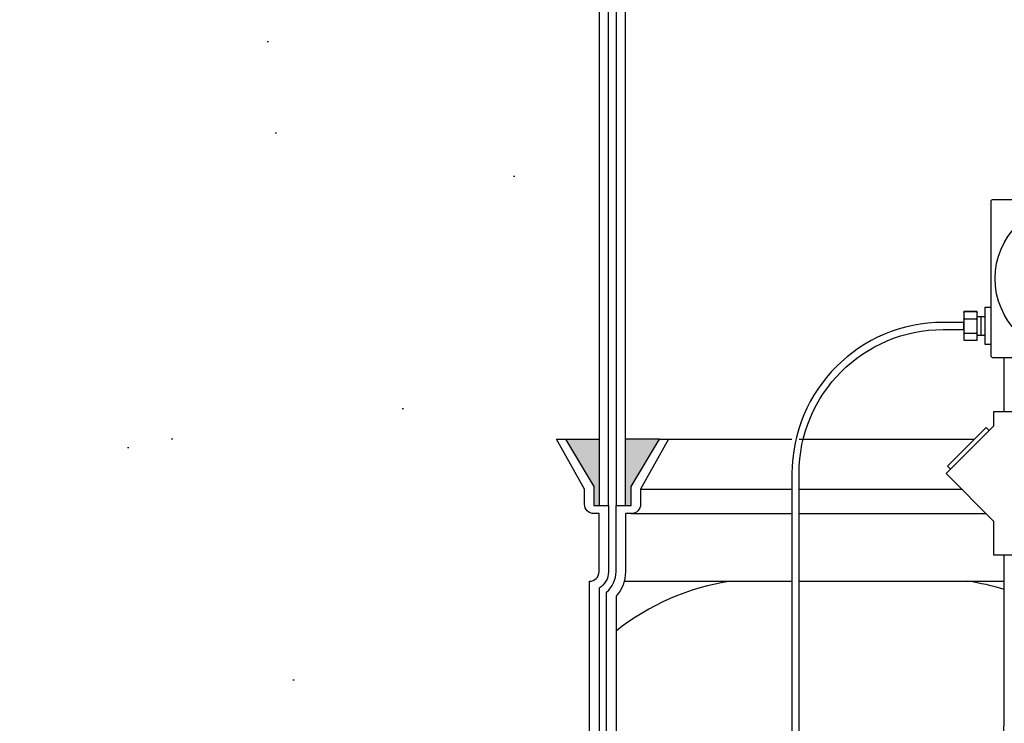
# Model space of a CAD drawing. Extents: x -169 to 6736, y -208 to 3022.
# Tile 497 of 656: x 5925 to 5951, y 374 to 393. Entities that reach past the tile are written whole.
import ezdxf

# ---------------------------------------------------------------- set-up
doc = ezdxf.new("R2010")
doc.units = 0
doc.header["$MEASUREMENT"] = 0
doc.header["$PDSIZE"] = 1
doc.layers.get('DEFPOINTS').update_dxf_attribs({"linetype": 'CONTINUOUS'})
for name, color, linetype in [('CONDUIT', 2, 'CONTINUOUS'), ('DIM', 3, 'CONTINUOUS'), ('FRP-SUMP', 2, 'CONTINUOUS'), ('J-BOX', 2, 'CONTINUOUS'), ('PEAGRAVEL-HATCH', 3, 'CONTINUOUS'), ('PROBE', 2, 'CONTINUOUS')]:
    doc.layers.add(name, color=color, linetype=linetype)
doc.styles.add('SIMPLEX', font='simplex')
doc.dimstyles.new('DIM64', dxfattribs={"dimscale": 64, "dimtxt": 0.09375, "dimasz": 0.09375, "dimexe": 0.0625, "dimexo": 0.0625, "dimgap": 0.046875, "dimtad": 1, "dimdec": 4, "dimzin": 3, "dimdsep": 46, "dimlunit": 4, "dimtxsty": 'SIMPLEX', "dimcen": 0, "dimclrd": 256, "dimclre": 256, "dimclrt": 256, "dimadec": 0, "dimazin": 0, "dimtfac": 1, "dimtdec": 4, "dimtmove": 0, "dimatfit": 3, "dimfxl": 1, "dimfrac": 2, "dimtolj": 1, "dimtzin": 0, "dimarcsym": 0})

# ---------------------------------------------------------------- blocks, each defined once
blk = doc.blocks.new('*D71')
at = {"layer": 'DEFPOINTS', "color": 0, "transparency": 16777216}
for p in [(5827.154, 410.007), (6443.911, 410.007), (5827.154, 136.516)]:
    blk.add_point(p, dxfattribs=at)
at = {"layer": 'DIM', "lineweight": -2, "transparency": 16777216}
for p, q in [((5827.154, 406.007), (5827.154, 132.516)), ((6443.911, 406.007), (6443.911, 132.516)), ((6437.911, 136.516), (5833.154, 136.516))]:
    blk.add_line(p, q, dxfattribs=at)
at = {"layer": 'DIM', "transparency": 16777216}
for points in [[(5833.154, 137.516), (5833.154, 135.516), (5827.154, 136.516)], [(6437.911, 137.516), (6437.911, 135.516), (6443.911, 136.516)]]:
    blk.add_solid(points, dxfattribs=at)
at = {"layer": 'DIM', "transparency": 16777216, "insert": (6135.532, 144.087), "char_height": 6, "attachment_point": 5, "style": 'SIMPLEX'}
blk.add_mtext('\\A1;51\'-4 3/4" (F.V. TANK SLAB)', dxfattribs=at)
blk = doc.blocks.new('*D47')
at = {"layer": 'DEFPOINTS', "color": 0, "transparency": 16777216}
for p in [(5662.267, 420.007), (5698.771, 420.007), (5926.904, 353.516)]:
    blk.add_point(p, dxfattribs=at)
at = {"layer": 'DIM', "lineweight": -2, "transparency": 16777216}
for p, q in [((5694.771, 420.007), (5658.267, 420.007)), ((5662.267, 359.516), (5662.267, 414.007)), ((5922.904, 353.516), (5658.267, 353.516))]:
    blk.add_line(p, q, dxfattribs=at)
at = {"layer": 'DIM', "transparency": 16777216}
for points in [[(5661.267, 414.007), (5663.267, 414.007), (5662.267, 420.007)], [(5661.267, 359.516), (5663.267, 359.516), (5662.267, 353.516)]]:
    blk.add_solid(points, dxfattribs=at)
at = {"layer": 'DIM', "transparency": 16777216, "insert": (5655.695, 386.762), "char_height": 6, "attachment_point": 5, "rotation": 90, "style": 'SIMPLEX'}
blk.add_mtext('\\A1;44" MIN.', dxfattribs=at)

msp = doc.modelspace()

# ---------------------------------------------------------------- hatches: boundary and pattern name
at = {"layer": 'FRP-SUMP'}
for points in [[(5940.70424, 381.7636), (5939.82079, 381.7636), (5940.57079, 380.5136), (5940.57079, 380.0136), (5940.70424, 380.0136)], [(5942.30424, 381.7636), (5941.40424, 381.7636), (5941.40424, 380.0136), (5941.55424, 380.0136), (5941.55424, 380.5136)]]:
    msp.add_hatch(color=256, dxfattribs=at).paths.add_polyline_path(points)
at = {"layer": 'PEAGRAVEL-HATCH'}
h = msp.add_hatch(dxfattribs=at)
h.set_pattern_fill('AR-SAND', color=256, scale=7.5, style=0)
h.set_pattern_definition([(37.5, (5929.404, 381.764), (-0.4725, 14.451), [0, -11.4, 0, -12.75, 0, -12.1875]), (7.5, (5929.404, 381.764), (13.273, 21.166), [0, -6.15, 0, -10.275, 0, -3.9375]), (327.5, (5920.179, 381.764), (23.356, 0.0424), [0, -3.75, 0, -13.5, 0, -17.625]), (317.5, (5920.18, 381.764), (22.546, 6.583), [0, -1.875, 0, -8.85, 0, -10.125])])
h.paths.add_polyline_path([(5946.15789, 397.18922), (5946.15954, 401.87276), (5929.40422, 401.87276), (5929.40422, 381.7636), (5940.70424, 381.7636), (5940.70424, 393.70905, -0.33671624), (5941.94813, 395.34672, -0.00822165)])
h = msp.add_hatch(dxfattribs=at)
h.set_pattern_fill('AR-SAND', color=256, scale=7.5, style=0)
h.set_pattern_definition([(37.5, (5864.968, 353.116), (-0.4725, 14.4512), [0, -11.4, 0, -12.75, 0, -12.1875]), (7.5, (5864.968, 353.116), (13.2733, 21.166), [0, -6.15, 0, -10.275, 0, -3.9375]), (327.5, (5855.743, 353.116), (23.356, 0.0424), [0, -3.75, 0, -13.5, 0, -17.625]), (317.5, (5855.743, 353.116), (22.546, 6.5826), [0, -1.875, 0, -8.85, 0, -10.125])])
edge = h.paths.add_edge_path()
edge.add_line((5932.96794, 401.47312), (5875.0334, 401.47312))
edge.add_line((5875.0334, 401.47312), (5875.0334, 381.67021))
edge.add_line((5875.0334, 381.67021), (5864.96794, 381.67021))
edge.add_line((5864.96794, 381.67021), (5864.96794, 353.11627))
edge.add_line((5864.96794, 353.11627), (5932.96794, 353.11627))
edge.add_line((5932.96794, 353.11627), (5932.96794, 363.1892))
edge.add_line((5932.96794, 363.1892), (5930.57655, 363.1892))
edge.add_ellipse((5930.63159, 363.7842), major_axis=(0, -0.595), ratio=0.47920074, start_angle=180, end_angle=360, ccw=False)
edge.add_ellipse((5930.63159, 364.9742), major_axis=(0, -0.595), ratio=0.47920074, start_angle=-180, end_angle=0)
edge.add_ellipse((5930.63159, 364.9742), major_axis=(0, -0.595), ratio=0.47920074, start_angle=0, end_angle=180)
edge.add_line((5930.63159, 365.5692), (5932.96794, 365.5692))
edge.add_line((5932.96794, 365.5692), (5932.96794, 369.85879))
edge.add_line((5932.96794, 369.85879), (5930.63159, 369.85879))
edge.add_ellipse((5930.63159, 370.10879), major_axis=(0, -0.25), ratio=0.47920074, start_angle=180, end_angle=360, ccw=False)
edge.add_ellipse((5930.63159, 370.60879), major_axis=(0, 0.25), ratio=0.47920074, start_angle=0, end_angle=180, ccw=False)
edge.add_line((5930.63159, 370.85879), (5932.96794, 370.85879))
edge.add_line((5932.96794, 370.85879), (5932.96794, 401.47312))

# ---------------------------------------------------------------- linework, layer by layer
at = {"layer": 'CONDUIT'}
for p, q in [((5951.41603, 382.48924), (5951.41603, 383.91614)), ((5951.41603, 374.25844), (5951.41603, 378.71135))]:
    msp.add_line(p, q, dxfattribs=at)
msp.add_lwpolyline([(5951.13823, 382.1145), (5949.88111, 380.85738), (5951.13823, 379.60026), (5951.13823, 378.71135), (5952.69383, 378.71135), (5952.69383, 382.48924), (5951.13823, 382.48924)], close=True, dxfattribs=at)
msp.add_lwpolyline([(5951.02038, 381.99664), (5950.94181, 382.07521), (5949.9204, 381.0538), (5949.99897, 380.97523)], dxfattribs=at)
msp.add_arc((5948.41603, 374.25844), 3, 270, 0, dxfattribs=at)
at = {"layer": 'FRP-SUMP'}
for p, q in [((5939.82079, 381.7636), (5940.70424, 381.7636)), ((5942.30424, 381.7636), (5941.40424, 381.7636))]:
    msp.add_line(p, q, dxfattribs=at)
at = {"layer": 'FRP-SUMP', "color": 7, "linetype": 'Continuous'}
for p, q in [((5942.54077, 381.7636), (5945.80544, 381.7636)), ((5945.99294, 381.7636), (5950.6302, 381.7636)), ((5941.80424, 380.44837), (5945.80544, 380.44837)), ((5945.99294, 380.44837), (5950.29013, 380.44837)), ((5941.55424, 379.80001), (5945.80544, 379.80001)), ((5945.99294, 379.80001), (5950.93848, 379.80001))]:
    msp.add_line(p, q, dxfattribs=at)
at = {"layer": 'FRP-SUMP', "color": 7}
for p, q in [((5941.37075, 378.0136), (5945.80544, 378.0136)), ((5945.99294, 378.0136), (5951.41603, 378.0136))]:
    msp.add_line(p, q, dxfattribs=at)
at = {"layer": 'FRP-SUMP'}
for points in [[(5940.70424, 393.70905), (5940.70424, 380.0136), (5940.95424, 380.0136), (5940.95424, 393.70905, -0.29672907)], [(5941.15424, 393.70905), (5941.15424, 380.0136), (5941.40424, 380.0136), (5941.40424, 393.70905, -0.29672907)], [(5940.45424, 359.01592), (5940.45424, 378.0136), (5940.45424, 378.0136, 0.41421356), (5940.70424, 378.2636), (5940.70424, 379.80001), (5940.57079, 379.80001, -0.41421356), (5940.32079, 380.05001), (5940.32079, 380.44837), (5939.58425, 381.7636), (5939.82079, 381.7636), (5940.57079, 380.5136), (5940.57079, 380.0136), (5940.70424, 380.0136), (5940.95424, 380.0136), (5940.95424, 380.0136), (5940.95424, 380.0136), (5940.95424, 380.0136), (5940.95424, 380.0136), (5940.95424, 378.2636, -0.26794919), (5940.70424, 377.83059), (5940.70424, 359.19893, -0.26794919)]]:
    msp.add_lwpolyline(points, format="xyb", dxfattribs=at)
msp.add_lwpolyline([(5941.15424, 356.01592), (5941.15424, 358.76592, 0.22167085), (5940.90424, 359.30211), (5940.90424, 377.72741, 0.22167085), (5941.15424, 378.2636), (5941.15424, 380.0136), (5941.40424, 380.0136), (5941.55424, 380.0136), (5941.55424, 380.5136), (5942.30424, 381.7636), (5942.54077, 381.7636), (5941.80424, 380.44837), (5941.80424, 380.05001, -0.41421356), (5941.55424, 379.80001), (5941.40424, 379.80001), (5941.40424, 378.2636, -0.18776323), (5941.15424, 377.62134), (5941.15424, 359.40818, -0.18776323), (5941.40424, 358.76592), (5941.40424, 356.01592), (5941.15424, 356.01592)], format="xyb", close=True, dxfattribs=at)
at = {"layer": 'FRP-SUMP', "color": 7}
msp.add_lwpolyline([(5951.41603, 377.794, 0.03875218), (5950.45575, 378.0136)], format="xyb", dxfattribs=at)
msp.add_arc((5945.12153, 371.7181), 6.36447, 98.442948, 128.561095, dxfattribs=at)
at = {"layer": 'J-BOX'}
msp.add_lwpolyline([(5951.07184, 383.9717), (5951.07184, 388.04933, -0.41421356), (5951.1274, 388.10489), (5955.20504, 388.10489, -0.41421356), (5955.26059, 388.04933), (5955.26059, 383.9717, -0.41421356), (5955.20504, 383.91614), (5951.1274, 383.91614, -0.41421356)], format="xyb", close=True, dxfattribs=at)
msp.add_circle((5953.16622, 386.01052), 1.98948, dxfattribs=at)
at = {"layer": 'PROBE'}
for p, q in [((5950.9102, 384.99971), (5950.69898, 384.99971)), ((5950.9102, 384.51086), (5950.69898, 384.51086))]:
    msp.add_line(p, q, dxfattribs=at)
at = {"layer": 'PROBE', "color": 7}
msp.add_line((5950.80459, 384.51086), (5950.80459, 384.99971), dxfattribs=at)
for points in [[(5950.34879, 385.10929, -0.41421356), (5950.38004, 385.14054), (5950.66773, 385.14054, -0.41421356), (5950.69898, 385.10929)], [(5950.34879, 384.98169, 0.41421356), (5950.38004, 384.95044), (5950.66773, 384.95044, 0.41421356), (5950.69898, 384.98169)], [(5950.34879, 384.91919, -0.41421356), (5950.38004, 384.95044), (5950.66773, 384.95044, -0.41421356), (5950.69898, 384.91919)], [(5950.34879, 384.60147, 0.41421356), (5950.38004, 384.57022), (5950.66773, 384.57022, 0.41421356), (5950.69898, 384.60147)], [(5950.34879, 384.53897, -0.41421356), (5950.38004, 384.57022), (5950.66773, 384.57022, -0.41421356), (5950.69898, 384.53897)], [(5950.34879, 384.41137, 0.41421356), (5950.38004, 384.38012), (5950.66773, 384.38012, 0.41421356), (5950.69898, 384.41137)]]:
    msp.add_lwpolyline(points, format="xyb", dxfattribs=at)
at = {"layer": 'PROBE'}
msp.add_lwpolyline([(5950.34879, 385.14054), (5950.34879, 384.38012), (5950.69898, 384.38012), (5950.69898, 385.14054)], close=True, dxfattribs=at)
msp.add_lwpolyline([(5951.0677, 384.26854), (5950.9102, 384.26854), (5950.9102, 385.25212), (5951.07184, 385.25212)], dxfattribs=at)
msp.add_lwpolyline([(5945.80544, 373.76102), (5945.99294, 373.76102), (5945.99294, 380.85408, -0.41421356), (5949.80544, 384.66658), (5950.34879, 384.66658), (5950.34879, 384.85408), (5949.80544, 384.85408, 0.41421356), (5945.80544, 380.85408)], format="xyb", close=True, dxfattribs=at)
at = {"layer": 'PROBE', "linetype": 'Continuous'}
msp.add_arc((5950.66773, 385.10929), 0.03125, 360, 90, dxfattribs=at)

# ---------------------------------------------------------------- dimensions: what is measured, and where the dimension line sits
at = {"layer": 'DIM'}
for base, p1, p2, angle, text, picture, middle in [((5662.26665, 420.00736), (5926.90422, 353.51592), (5698.77062, 420.00736), 90, '44" MIN.', '*D47', (5655.69522, 386.76164)), ((5827.15422, 136.51592), (6443.9106, 410.00736), (5827.15422, 410.00736), 180, '<> (F.V. TANK SLAB)', '*D71', (6135.53241, 144.08735))]:
    dim = msp.add_linear_dim(base=base, p1=p1, p2=p2, angle=angle, text=text, dimstyle='DIM64', dxfattribs=at)
    dim.commit()
    dim.dimension.update_dxf_attribs({"geometry": picture, "text_midpoint": middle})

doc.saveas('drawing.dxf')
